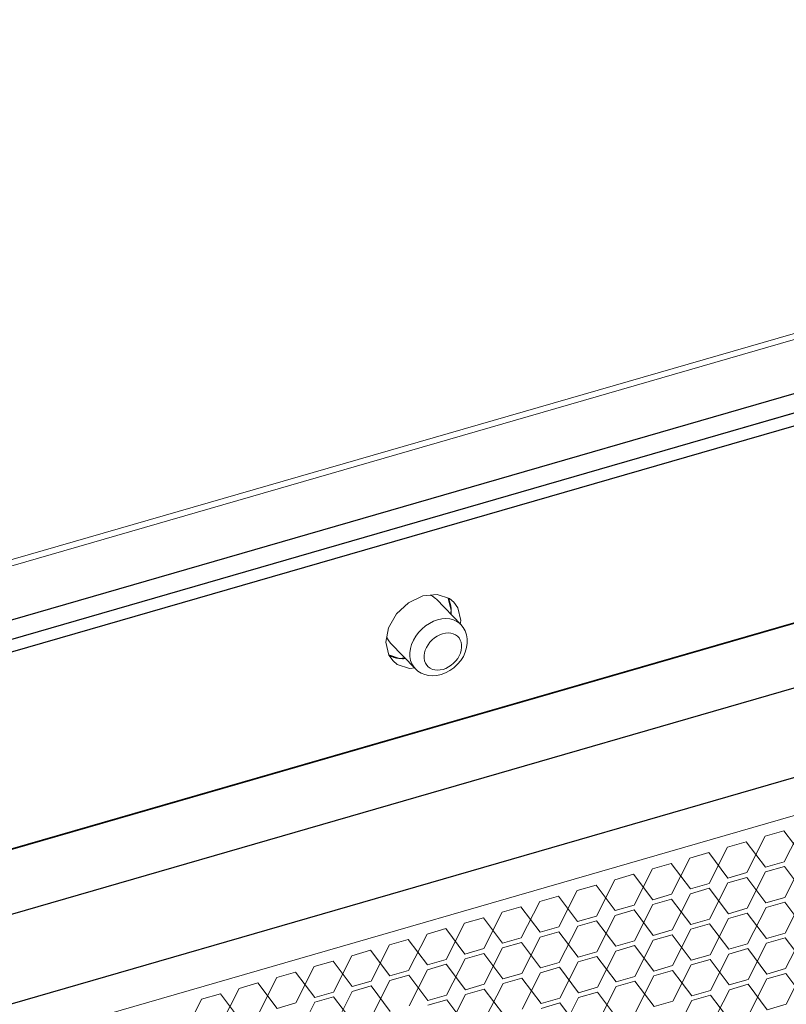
# Model space of a CAD drawing. Header units: millimetres. Extents: x 3925 to 5043, y -86 to 778.
# Tile 359 of 439: x 4987 to 4996, y 356 to 368. Entities that reach past the tile are written whole.
import ezdxf

# ---------------------------------------------------------------- set-up
doc = ezdxf.new("R2010")
doc.units = ezdxf.units.MM
doc.header["$LTSCALE"] = 46.255
for name, color, linetype in [('H30K-DUST-FIDXF_CONTINUOUS_LINE', 7, 'CONTINUOUS'), ('H30K-FOG-FILDXF_CONTINUOUS_LINE', 7, 'CONTINUOUS'), ('H30K-SPONGE-DXF_CONTINUOUS_LINE', 7, 'CONTINUOUS'), ('PIN-D3_L3-T1DXF_CONTINUOUS_LINE', 7, 'CONTINUOUS')]:
    doc.layers.add(name, color=color, linetype=linetype)

msp = doc.modelspace()

# ---------------------------------------------------------------- linework, layer by layer
at = {"layer": 'H30K-DUST-FIDXF_CONTINUOUS_LINE', "color": 7, "linetype": 'Continuous', "lineweight": 0}
for p, q in [((4944.2692, 343.1334), (5007.5067, 361.4113)), ((4996.1924, 357.9936), (4995.9705, 357.9295)), ((4996.4189, 357.6932), (4996.1924, 357.9936)), ((4996.197, 357.6291), (4996.4143, 358.0577)), ((4995.7486, 357.8653), (4995.5267, 357.8012)), ((4995.9751, 357.5649), (4995.7486, 357.8653)), ((4995.7532, 357.5008), (4995.9705, 357.9295)), ((4995.3095, 357.3725), (4995.5267, 357.8012)), ((4994.8657, 357.2443), (4995.083, 357.6729)), ((4995.3049, 357.7371), (4995.083, 357.6729)), ((4995.5314, 357.4367), (4995.3049, 357.7371)), ((4996.2023, 357.2081), (4996.4196, 357.6368)), ((4994.4219, 357.116), (4994.6392, 357.5447)), ((4994.8611, 357.6088), (4994.6392, 357.5447)), ((4995.0876, 357.3084), (4994.8611, 357.6088)), ((4995.9751, 357.5649), (4996.197, 357.6291)), ((4996.1977, 357.5727), (4995.9758, 357.5085)), ((4996.4242, 357.2723), (4996.1977, 357.5727)), ((4993.9782, 356.9877), (4994.1954, 357.4164)), ((4994.4173, 357.4805), (4994.1954, 357.4164)), ((4994.6438, 357.1801), (4994.4173, 357.4805)), ((4995.5314, 357.4367), (4995.7532, 357.5008)), ((4995.754, 357.4444), (4995.5321, 357.3803)), ((4995.9805, 357.144), (4995.754, 357.4444)), ((4995.7586, 357.0799), (4995.9758, 357.5085)), ((4993.5344, 356.8595), (4993.7517, 357.2881)), ((4993.9735, 357.3523), (4993.7517, 357.2881)), ((4994.2, 357.0519), (4993.9735, 357.3523)), ((4995.0876, 357.3084), (4995.3095, 357.3725)), ((4995.3102, 357.3161), (4995.0883, 357.252)), ((4995.5367, 357.0157), (4995.3102, 357.3161)), ((4995.3148, 356.9516), (4995.5321, 357.3803)), ((4993.5298, 357.224), (4993.3079, 357.1599)), ((4993.7563, 356.9236), (4993.5298, 357.224)), ((4994.6438, 357.1801), (4994.8657, 357.2443)), ((4994.8664, 357.1879), (4994.6445, 357.1237)), ((4995.0929, 356.8875), (4994.8664, 357.1879)), ((4994.871, 356.8233), (4995.0883, 357.252)), ((4995.9805, 357.144), (4996.2023, 357.2081)), ((4996.2077, 356.7872), (4996.4249, 357.2159)), ((4993.086, 357.0957), (4992.8641, 357.0316)), ((4993.3125, 356.7953), (4993.086, 357.0957)), ((4993.0906, 356.7312), (4993.3079, 357.1599)), ((4994.2, 357.0519), (4994.4219, 357.116)), ((4994.4226, 357.0596), (4994.2008, 356.9955)), ((4994.6491, 356.7592), (4994.4226, 357.0596)), ((4994.4273, 356.6951), (4994.6445, 357.1237)), ((4995.5367, 357.0157), (4995.7586, 357.0799)), ((4995.7639, 356.6589), (4995.9812, 357.0876)), ((4996.2031, 357.1517), (4995.9812, 357.0876)), ((4996.4296, 356.8513), (4996.2031, 357.1517)), ((4992.6422, 356.9675), (4992.4203, 356.9033)), ((4992.8687, 356.6671), (4992.6422, 356.9675)), ((4992.6468, 356.6029), (4992.8641, 357.0316)), ((4993.7563, 356.9236), (4993.9782, 356.9877)), ((4993.9835, 356.5668), (4994.2008, 356.9955)), ((4995.0929, 356.8875), (4995.3148, 356.9516)), ((4995.3201, 356.5307), (4995.5374, 356.9593)), ((4995.7593, 357.0235), (4995.5374, 356.9593)), ((4995.9858, 356.7231), (4995.7593, 357.0235)), ((4992.1985, 356.8392), (4991.9766, 356.7751)), ((4992.425, 356.5388), (4992.1985, 356.8392)), ((4992.2031, 356.4747), (4992.4203, 356.9033)), ((4993.3125, 356.7953), (4993.5344, 356.8595)), ((4993.5397, 356.4385), (4993.757, 356.8672)), ((4993.9789, 356.9313), (4993.757, 356.8672)), ((4994.2054, 356.6309), (4993.9789, 356.9313)), ((4994.6491, 356.7592), (4994.871, 356.8233)), ((4994.8764, 356.4024), (4995.0936, 356.8311)), ((4995.3155, 356.8952), (4995.0936, 356.8311)), ((4995.542, 356.5948), (4995.3155, 356.8952)), ((4991.7547, 356.7109), (4991.5328, 356.6468)), ((4991.9812, 356.4105), (4991.7547, 356.7109)), ((4991.7593, 356.3464), (4991.9766, 356.7751)), ((4992.8687, 356.6671), (4993.0906, 356.7312)), ((4993.0959, 356.3103), (4993.3132, 356.7389)), ((4993.5351, 356.8031), (4993.3132, 356.7389)), ((4993.7616, 356.5027), (4993.5351, 356.8031)), ((4994.4326, 356.2741), (4994.6499, 356.7028)), ((4994.8717, 356.7669), (4994.6499, 356.7028)), ((4995.0983, 356.4665), (4994.8717, 356.7669)), ((4995.9858, 356.7231), (4996.2077, 356.7872)), ((4996.2084, 356.7308), (4995.9865, 356.6667)), ((4996.4349, 356.4304), (4996.2084, 356.7308)), ((4996.213, 356.3663), (4996.4303, 356.7949)), ((4991.3155, 356.2181), (4991.5328, 356.6468)), ((4992.425, 356.5388), (4992.6468, 356.6029)), ((4992.6522, 356.182), (4992.8694, 356.6107)), ((4993.0913, 356.6748), (4992.8694, 356.6107)), ((4993.3178, 356.3744), (4993.0913, 356.6748)), ((4994.2054, 356.6309), (4994.4273, 356.6951)), ((4994.428, 356.6387), (4994.2061, 356.5745)), ((4994.6545, 356.3383), (4994.428, 356.6387)), ((4995.542, 356.5948), (4995.7639, 356.6589)), ((4995.7646, 356.6025), (4995.5427, 356.5384)), ((4995.9911, 356.3021), (4995.7646, 356.6025)), ((4995.7692, 356.238), (4995.9865, 356.6667)), ((4990.8718, 356.0899), (4991.089, 356.5185)), ((4991.3109, 356.5827), (4991.089, 356.5185)), ((4991.5374, 356.2823), (4991.3109, 356.5827)), ((4991.9812, 356.4105), (4992.2031, 356.4747)), ((4992.2084, 356.0537), (4992.4257, 356.4824)), ((4992.6476, 356.5465), (4992.4257, 356.4824)), ((4992.8741, 356.2461), (4992.6476, 356.5465)), ((4993.7616, 356.5027), (4993.9835, 356.5668)), ((4993.9842, 356.5104), (4993.7623, 356.4463)), ((4994.2107, 356.21), (4993.9842, 356.5104)), ((4993.9888, 356.1459), (4994.2061, 356.5745)), ((4995.0983, 356.4665), (4995.3201, 356.5307)), ((4995.3209, 356.4743), (4995.099, 356.4101)), ((4995.5474, 356.1739), (4995.3209, 356.4743)), ((4995.3255, 356.1097), (4995.5427, 356.5384)), ((4990.428, 355.9616), (4990.6453, 356.3903)), ((4990.8671, 356.4544), (4990.6453, 356.3903)), ((4991.0936, 356.154), (4990.8671, 356.4544)), ((4991.7646, 355.9255), (4991.9819, 356.3541)), ((4992.2038, 356.4183), (4991.9819, 356.3541)), ((4992.4303, 356.1179), (4992.2038, 356.4183)), ((4993.3178, 356.3744), (4993.5397, 356.4385)), ((4993.5404, 356.3821), (4993.3185, 356.318)), ((4993.7669, 356.0817), (4993.5404, 356.3821)), ((4993.545, 356.0176), (4993.7623, 356.4463)), ((4994.6545, 356.3383), (4994.8764, 356.4024)), ((4994.8817, 355.9815), (4995.099, 356.4101)), ((4995.9911, 356.3021), (4996.213, 356.3663)), ((4996.2183, 355.9453), (4996.4356, 356.374)), ((4989.9842, 355.8333), (4990.2015, 356.262)), ((4990.4234, 356.3261), (4990.2015, 356.262)), ((4990.6499, 356.0257), (4990.4234, 356.3261)), ((4991.5374, 356.2823), (4991.7593, 356.3464)), ((4991.76, 356.29), (4991.5381, 356.2259)), ((4991.9865, 355.9896), (4991.76, 356.29)), ((4992.8741, 356.2461), (4993.0959, 356.3103)), ((4993.0967, 356.2539), (4992.8748, 356.1897)), ((4993.3232, 355.9535), (4993.0967, 356.2539)), ((4993.1013, 355.8893), (4993.3185, 356.318)), ((4994.2107, 356.21), (4994.4326, 356.2741)), ((4994.4379, 355.8532), (4994.6552, 356.2819)), ((4994.8771, 356.346), (4994.6552, 356.2819)), ((4995.1036, 356.0456), (4994.8771, 356.346)), ((4995.5474, 356.1739), (4995.7692, 356.238)), ((4995.7746, 355.8171), (4995.9918, 356.2457)), ((4996.2137, 356.3099), (4995.9918, 356.2457)), ((4996.4402, 356.0095), (4996.2137, 356.3099)), ((4989.5404, 355.7051), (4989.7577, 356.1337)), ((4989.9796, 356.1979), (4989.7577, 356.1337)), ((4990.2061, 355.8975), (4989.9796, 356.1979)), ((4991.0936, 356.154), (4991.3155, 356.2181)), ((4991.3162, 356.1617), (4991.0944, 356.0976)), ((4991.5427, 355.8613), (4991.3162, 356.1617)), ((4991.3209, 355.7972), (4991.5381, 356.2259)), ((4992.4303, 356.1179), (4992.6522, 356.182)), ((4992.6529, 356.1256), (4992.431, 356.0615)), ((4992.8794, 355.8252), (4992.6529, 356.1256)), ((4992.6575, 355.7611), (4992.8748, 356.1897)), ((4993.7669, 356.0817), (4993.9888, 356.1459)), ((4993.9942, 355.7249), (4994.2114, 356.1536)), ((4994.4333, 356.2177), (4994.2114, 356.1536)), ((4994.6598, 355.9173), (4994.4333, 356.2177)), ((4995.77, 356.1816), (4995.5481, 356.1175)), ((4995.9965, 355.8812), (4995.77, 356.1816)), ((4989.0967, 355.5768), (4989.3139, 356.0055)), ((4989.5358, 356.0696), (4989.3139, 356.0055)), ((4989.7623, 355.7692), (4989.5358, 356.0696)), ((4990.6499, 356.0257), (4990.8718, 356.0899)), ((4990.8725, 356.0335), (4990.6506, 355.9693)), ((4991.099, 355.7331), (4990.8725, 356.0335)), ((4990.8771, 355.6689), (4991.0944, 356.0976)), ((4991.9865, 355.9896), (4992.2084, 356.0537)), ((4992.2137, 355.6328), (4992.431, 356.0615)), ((4993.3232, 355.9535), (4993.545, 356.0176)), ((4993.5504, 355.5967), (4993.7676, 356.0253)), ((4993.9895, 356.0895), (4993.7676, 356.0253)), ((4994.216, 355.7891), (4993.9895, 356.0895)), ((4995.1036, 356.0456), (4995.3255, 356.1097)), ((4995.3262, 356.0533), (4995.1043, 355.9892)), ((4995.5527, 355.7529), (4995.3262, 356.0533)), ((4995.3308, 355.6888), (4995.5481, 356.1175)), ((4990.2061, 355.8975), (4990.428, 355.9616)), ((4990.4333, 355.5407), (4990.6506, 355.9693)), ((4992.2091, 355.9973), (4991.9872, 355.9332)), ((4992.4356, 355.6969), (4992.2091, 355.9973)), ((4993.5458, 355.9612), (4993.3239, 355.8971)), ((4993.7723, 355.6608), (4993.5458, 355.9612)), ((4994.6598, 355.9173), (4994.8817, 355.9815)), ((4994.887, 355.5605), (4995.1043, 355.9892)), ((4995.9965, 355.8812), (4996.2183, 355.9453))]:
    msp.add_line(p, q, dxfattribs=at)
at = {"layer": 'H30K-FOG-FILDXF_CONTINUOUS_LINE', "color": 7, "linetype": 'Continuous'}
msp.add_line((5011.6008, 367.5754), (4942.4833, 347.598), dxfattribs=at)
at = {"layer": 'H30K-FOG-FILDXF_CONTINUOUS_LINE', "color": 7, "linetype": 'Continuous', "lineweight": 0}
for p, q in [((5011.7735, 367.3973), (4942.656, 347.4199)), ((5004.2275, 366.1579), (4977.8801, 358.5426)), ((5004.2806, 366.0998), (4977.8931, 358.4729)), ((4941.9511, 344.7302), (5012.3999, 365.0924))]:
    msp.add_line(p, q, dxfattribs=at)
at = {"layer": 'H30K-SPONGE-DXF_CONTINUOUS_LINE', "color": 7, "linetype": 'Continuous'}
for p, q in [((5011.6626, 367.3652), (4942.767, 347.452)), ((5011.7777, 367.2465), (4942.8821, 347.3333)), ((4942.9115, 345.0182), (5011.8071, 364.9314)), ((5009.0057, 363.3489), (4943.6381, 344.4554)), ((4943.6514, 343.4031), (5009.0191, 362.2966))]:
    msp.add_line(p, q, dxfattribs=at)
at = {"layer": 'H30K-SPONGE-DXF_CONTINUOUS_LINE', "color": 4, "linetype": 'Continuous'}
msp.add_line((5011.6626, 367.3652), (4942.767, 347.452), dxfattribs=at)
at = {"layer": 'H30K-SPONGE-DXF_CONTINUOUS_LINE', "color": 7, "linetype": 'Continuous', "lineweight": 0}
for p, q in [((4992.2274, 360.743), (4992.2622, 360.5961)), ((4991.5216, 360.3917), (4991.616, 360.556)), ((4992.2622, 360.5961), (4992.2549, 360.5565)), ((4992.3774, 360.4774), (4992.3692, 360.4333)), ((4991.6536, 360.0298), (4991.5246, 360.0739)), ((4991.654, 360.0298), (4991.6428, 360.0311)), ((4991.7149, 360.036), (4991.6536, 360.0298)), ((4991.7219, 360.0287), (4991.7052, 360.0279)), ((4991.8364, 359.9179), (4991.7687, 359.9111))]:
    msp.add_line(p, q, dxfattribs=at)
for points in [[(4991.616, 360.556), (4991.7589, 360.6889), (4991.9283, 360.77)], [(4991.9283, 360.77), (4992.0985, 360.7871), (4992.2436, 360.7374), (4992.2923, 360.697)], [(4992.2288, 360.7426), (4992.2306, 360.739), (4992.2323, 360.7353), (4992.2339, 360.7317), (4992.2355, 360.7279), (4992.2371, 360.7242), (4992.2389, 360.7199)], [(4992.2389, 360.7199), (4992.2436, 360.7071), (4992.2478, 360.6941), (4992.2514, 360.6808), (4992.2546, 360.6672), (4992.2572, 360.6534), (4992.2592, 360.6394)], [(4992.2923, 360.697), (4992.3416, 360.6287), (4992.3774, 360.4774)], [(4992.2592, 360.6394), (4992.2599, 360.6337), (4992.2606, 360.6265), (4992.2612, 360.6194), (4992.2617, 360.6121), (4992.262, 360.6048), (4992.2622, 360.5965)], [(4992.2622, 360.5965), (4992.2623, 360.5892), (4992.2621, 360.5818), (4992.2619, 360.5743), (4992.2615, 360.5669), (4992.261, 360.5594), (4992.2603, 360.5509)], [(4991.5749, 360.0011), (4991.5256, 360.0695), (4991.4898, 360.2208), (4991.5216, 360.3917)], [(4991.547, 360.0582), (4991.5445, 360.0594), (4991.5409, 360.0611), (4991.5373, 360.0629), (4991.5337, 360.0647), (4991.5302, 360.0666), (4991.526, 360.0689)], [(4991.5926, 360.0415), (4991.586, 360.0434), (4991.5781, 360.046), (4991.5703, 360.0487), (4991.5627, 360.0516), (4991.5551, 360.0546), (4991.547, 360.0582)], [(4991.7687, 359.9111), (4991.6236, 359.9607), (4991.5749, 360.0011)], [(4991.6428, 360.0311), (4991.6343, 360.0323), (4991.6259, 360.0337), (4991.6176, 360.0353), (4991.6093, 360.0371), (4991.6012, 360.0391), (4991.5926, 360.0415)], [(4991.7052, 360.0279), (4991.6978, 360.0278), (4991.6889, 360.0278), (4991.68, 360.028), (4991.6712, 360.0284), (4991.6625, 360.029), (4991.654, 360.0298)]]:
    msp.add_lwpolyline(points, dxfattribs=at)
at = {"layer": 'PIN-D3_L3-T1DXF_CONTINUOUS_LINE', "color": 7, "linetype": 'Continuous', "lineweight": 0}
for p, q in [((4992.0876, 360.7289), (4992.3755, 360.4321)), ((4992.2596, 360.5516), (4992.2616, 360.567)), ((4991.5493, 360.2067), (4991.5322, 360.2266)), ((4991.5493, 360.2067), (4991.8372, 359.9099)), ((4991.7212, 360.0295), (4991.7039, 360.0279))]:
    msp.add_line(p, q, dxfattribs=at)
for points in [[(4992.0876, 360.7289), (4992.0762, 360.7398), (4992.0419, 360.7646), (4992.0122, 360.7784)], [(4992.2616, 360.567), (4992.2608, 360.6245), (4992.2519, 360.679), (4992.2348, 360.7296)], [(4991.8372, 359.9099), (4991.8201, 359.9299), (4991.798, 359.9661), (4991.7827, 360.007), (4991.7747, 360.0515), (4991.7741, 360.0987), (4991.781, 360.1475), (4991.795, 360.1968), (4991.8161, 360.2456), (4991.8436, 360.2926), (4991.877, 360.337), (4991.9155, 360.3777), (4991.9583, 360.4137), (4992.0044, 360.4443), (4992.0528, 360.4689), (4992.1023, 360.4867)], [(4992.1023, 360.4867), (4992.152, 360.4975), (4992.2006, 360.5011), (4992.2471, 360.4972), (4992.2905, 360.4861), (4992.3298, 360.4679), (4992.364, 360.4431), (4992.3755, 360.4321)], [(4992.1437, 359.8405), (4992.1968, 359.86), (4992.2476, 359.8871), (4992.2952, 359.9211), (4992.338, 359.961), (4992.3751, 360.0058), (4992.4058, 360.0543), (4992.4293, 360.1056), (4992.445, 360.1584), (4992.4525, 360.2107), (4992.4519, 360.2621), (4992.4435, 360.3102), (4992.4275, 360.3555), (4992.4048, 360.3961), (4992.3755, 360.4321)], [(4992.1666, 359.9012), (4992.1335, 359.894), (4992.1011, 359.8917), (4992.07, 359.8942), (4992.0411, 359.9016), (4992.0149, 359.9138), (4991.9921, 359.9303), (4991.9731, 359.9509), (4991.9583, 359.9751), (4991.9482, 360.0023), (4991.9428, 360.032), (4991.9424, 360.0634), (4991.947, 360.096), (4991.9564, 360.1289), (4991.9704, 360.1614), (4991.9888, 360.1928), (4992.011, 360.2223), (4992.0367, 360.2494), (4992.0652, 360.2735), (4992.096, 360.2939), (4992.1282, 360.3102), (4992.1612, 360.3221)], [(4992.1612, 360.3221), (4992.1943, 360.3293), (4992.2268, 360.3317), (4992.2578, 360.3291), (4992.2867, 360.3217), (4992.3129, 360.3096), (4992.3357, 360.293), (4992.3547, 360.2724), (4992.3695, 360.2483), (4992.3796, 360.221), (4992.385, 360.1914), (4992.3854, 360.1599), (4992.3808, 360.1274), (4992.3714, 360.0945), (4992.3574, 360.062), (4992.339, 360.0306), (4992.3168, 360.001), (4992.2911, 359.9739), (4992.2626, 359.9499), (4992.2318, 359.9295), (4992.1996, 359.9131), (4992.1666, 359.9012)], [(4991.5322, 360.2266), (4991.5101, 360.2629), (4991.5018, 360.2852)], [(4991.7039, 360.0279), (4991.6465, 360.0306), (4991.5924, 360.0415), (4991.5425, 360.0603)], [(4991.8372, 359.9099), (4991.8698, 359.8813), (4991.9073, 359.8581), (4991.949, 359.8407), (4991.9945, 359.8299), (4992.0429, 359.826), (4992.0931, 359.8295), (4992.1437, 359.8405)]]:
    msp.add_lwpolyline(points, dxfattribs=at)

doc.saveas('drawing.dxf')
